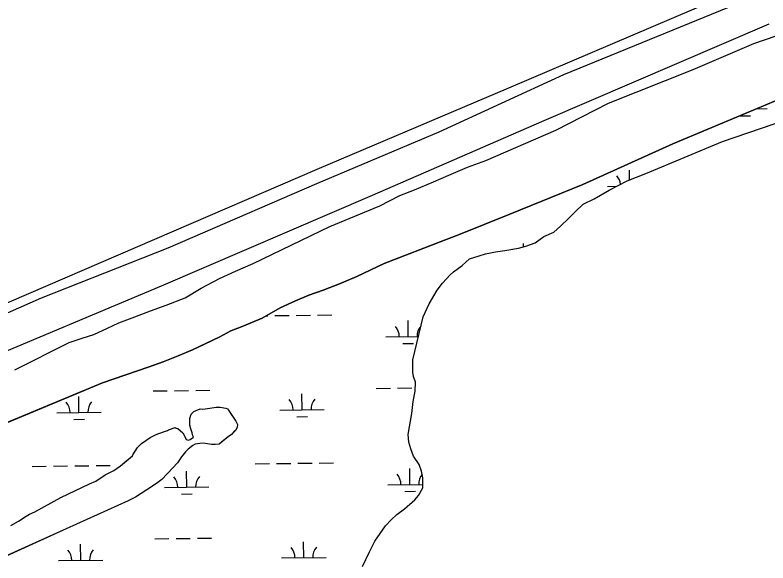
# Model space of a CAD drawing. Extents: x 3684037 to 3722149, y 433263 to 459021.
# Drawn here: x 3711766 to 3713459, y 443220 to 444452 of the extents above; entities that cross this region are included whole.
import ezdxf

# ---------------------------------------------------------------- set-up
doc = ezdxf.new("R2010")
doc.units = 0
for name, color, linetype in [('V-LEVE-TOET', 7, 'Continuous'), ('V-SITE-VEGE', 7, 'Continuous'), ('V-TOPO-SHOR', 7, 'Continuous'), ('V-WETL-SWMP', 7, 'Continuous')]:
    doc.layers.add(name, color=color, linetype=linetype)

msp = doc.modelspace()

# ---------------------------------------------------------------- linework, layer by layer
at = {"layer": 'V-LEVE-TOET'}
for points in [[(3710963.1, 443415.1), (3710984.8, 443428.5), (3710997.1, 443437.8), (3711024.6, 443455.7), (3711055.4, 443462.9), (3711114.1, 443482.5), (3711256.1, 443555.8), (3711550.4, 443695.1), (3711825.1, 443815.9), (3712110.2, 443928.5), (3712444.6, 444073), (3712719.3, 444189.7), (3713000.2, 444318.7), (3713368.6, 444469.4), (3713693.8, 444608.8)], [(3713460.8, 444431.6), (3712949.4, 444211.7), (3712568.6, 444046.5), (3712094.3, 443842.1), (3711665.2, 443662.5), (3711403.8, 443534.5), (3711112.6, 443406.5), (3711090, 443398.2), (3711077.6, 443392), (3711058.6, 443382.5), (3711035.9, 443372.2), (3711012.3, 443359.8), (3710991.3, 443347.7)]]:
    msp.add_lwpolyline(points, dxfattribs=at)
at = {"layer": 'V-SITE-VEGE'}
msp.add_lwpolyline([(3713546.8, 444572.3), (3713442.4, 444528.5), (3713338.2, 444484.5), (3712875.1, 444287.6), (3712444.5, 444104.7), (3711713.1, 443789.8), (3711574.7, 443734), (3711570, 443735.2), (3711564, 443745.8), (3711559.3, 443783.7)], dxfattribs=at)
at = {"layer": 'V-TOPO-SHOR'}
for points in [[(3711765.1, 443654.1), (3711887.2, 443715.1), (3711916.7, 443724.9), (3711942.7, 443733.6), (3711973.9, 443747.6), (3711999.4, 443759.7), (3712035.3, 443773.1), (3712070.5, 443786.5), (3712105.8, 443799.2), (3712148, 443816.1), (3712184.5, 443837.5), (3712225.5, 443859.5), (3712261.4, 443875.8), (3712301.3, 443893.2), (3712473.7, 443976.7), (3712585.9, 444022.6), (3712631, 444045.8), (3712664, 444059.1), (3712706.8, 444077.1), (3712741.5, 444092.2), (3712783.1, 444109.6), (3712824.2, 444124.7), (3712981.5, 444193.2), (3713100.1, 444254.1), (3713290.9, 444329.6), (3713427.4, 444388.2), (3713606.2, 444449.7)], [(3711720.7, 443524.5), (3711962.5, 443624.9), (3712064.9, 443659.7), (3712099, 443671.9), (3712132.6, 443685.3), (3712164.4, 443699.2), (3712191.6, 443711.9), (3712226.3, 443728.2), (3712251.1, 443741.5), (3712276.6, 443751.4), (3712321.7, 443770.5), (3712362.2, 443793.2), (3712396.3, 443809.4), (3712426.4, 443821.6), (3712458.8, 443833.2), (3712495.2, 443847.1), (3712534.6, 443864), (3712595.9, 443893), (3712731.2, 443945.8), (3712763, 443958), (3712878.7, 444003.8), (3713042.4, 444071.2), (3713244.8, 444162.3), (3713685, 444346.8)], [(3712547.1, 443211.8), (3712562.5, 443244.4), (3712574.5, 443268.9), (3712598.6, 443303.4), (3712611.4, 443316.4), (3712624.6, 443328.7), (3712641.3, 443341.2), (3712664.7, 443361.2), (3712672.8, 443370.9), (3712682.4, 443388.6), (3712682.4, 443399.6), (3712682.6, 443411.2), (3712679.6, 443426.2), (3712674.2, 443441.2), (3712661.8, 443460), (3712655.7, 443476.3), (3712651.4, 443491.5), (3712650.1, 443508.8), (3712657.7, 443555.4), (3712660.7, 443582.9), (3712665.6, 443605.8), (3712666.2, 443626.1), (3712662, 443638.8), (3712660.2, 443648.8), (3712660.3, 443676.5), (3712683.6, 443773.5), (3712697, 443802.2), (3712714.7, 443833.3), (3712727.3, 443848.7), (3712744.2, 443867.6), (3712752, 443874.5), (3712771.2, 443888.6), (3712787.9, 443903.6), (3712809.3, 443910.7), (3712823.5, 443914.9), (3712846, 443919.1), (3712867.4, 443922.1), (3712881, 443924.4), (3712897.6, 443927.4), (3712914.2, 443932.2), (3712935, 443939.3), (3712955.1, 443953.6), (3712977.6, 443963.7), (3712992.4, 443977.4), (3713011.4, 443995.2), (3713025.6, 444009.4), (3713043.4, 444026.6), (3713068.3, 444038.5), (3713101.5, 444058.1), (3713142.4, 444078.9), (3713184.4, 444095.6), (3713356.9, 444167.6), (3713532.4, 444227.7)], [(3712243.1, 443566.2), (3712245.5, 443563.3), (3712252.6, 443552.6), (3712256.1, 443547.3), (3712262, 443538.4), (3712263.2, 443537.3), (3712265.6, 443530.7), (3712265, 443524.8), (3712262.1, 443518.3), (3712257.9, 443514.2), (3712252.6, 443508.8), (3712244.9, 443502.9), (3712230.7, 443491.7), (3712224.8, 443486.9), (3712215.4, 443485.7), (3712207.7, 443485.7), (3712198.8, 443487.5), (3712188.7, 443488.7), (3712181.1, 443488.1), (3712170.4, 443486.9), (3712165.1, 443483.9), (3712155, 443475.6), (3712149.1, 443469.7), (3712139.7, 443458.4), (3712130.8, 443444.8), (3712120.2, 443433.6), (3712096, 443407.5), (3712083.6, 443398), (3712061.7, 443383.8), (3712036.3, 443367.8), (3712020.3, 443359.5), (3711880.8, 443296.6), (3711718.8, 443223.1)], [(3711755.9, 443303.6), (3711773.1, 443313.6), (3711790.8, 443324.9), (3711797.9, 443329.1), (3711810.3, 443334.4), (3711868.3, 443366.4), (3711932.7, 443397.8), (3711947.5, 443403.8), (3711968.2, 443418), (3711987.7, 443427.5), (3712002.5, 443438.1), (3712013.1, 443447), (3712029.6, 443460.7), (3712030.8, 443462.4), (3712040.9, 443479), (3712050.3, 443487.9), (3712069.2, 443501.5), (3712082.8, 443508.6), (3712097.6, 443514), (3712108.3, 443517.5), (3712110.6, 443518.7), (3712125.4, 443524.1), (3712127.8, 443522.9), (3712131.9, 443521.7), (3712143.2, 443512.3), (3712147.9, 443502.2), (3712150.3, 443497.5), (3712155.6, 443495.7), (3712159.2, 443497.5), (3712166.8, 443502.2), (3712165.7, 443505.2), (3712163.9, 443512.3), (3712160.3, 443523.5), (3712159.7, 443527.1), (3712158.5, 443529.4), (3712158.5, 443531.8), (3712158.5, 443540.1), (3712158.5, 443544.8), (3712162, 443554.3), (3712164.4, 443557.2), (3712167.4, 443560.2), (3712173.3, 443562.6), (3712182.1, 443566.1), (3712188.1, 443565.6), (3712203.4, 443567.4), (3712218.2, 443570.3), (3712227.1, 443570.3), (3712239.5, 443567.4), (3712243.1, 443566.2)]]:
    msp.add_lwpolyline(points, dxfattribs=at)
at = {"layer": 'V-WETL-SWMP'}
for p, q in [((3713685, 444346.8), (3713244.8, 444162.3)), ((3713433.2, 444241.2), (3713457.2, 444241.5)), ((3713356.9, 444167.6), (3713532.4, 444227.7)), ((3713395.4, 444225.4), (3713419.4, 444225.7)), ((3713244.8, 444162.3), (3713042.4, 444071.2)), ((3713184.4, 444095.6), (3713356.9, 444167.6)), ((3713147.6, 444081), (3713147.4, 444103.1)), ((3713142.4, 444078.9), (3713184.4, 444095.6)), ((3713042.4, 444071.2), (3712878.7, 444003.8)), ((3713097.8, 444066.5), (3713118.4, 444066.8)), ((3713101.5, 444058.1), (3713142.4, 444078.9)), ((3713068.3, 444038.5), (3713101.5, 444058.1)), ((3713043.4, 444026.6), (3713068.3, 444038.5)), ((3713025.6, 444009.4), (3713043.4, 444026.6)), ((3712878.7, 444003.8), (3712763, 443958)), ((3713011.4, 443995.2), (3713025.6, 444009.4)), ((3712992.4, 443977.4), (3713011.4, 443995.2)), ((3712977.6, 443963.7), (3712992.4, 443977.4)), ((3712763, 443958), (3712731.2, 443945.8)), ((3712935, 443939.3), (3712955.1, 443953.6)), ((3712955.1, 443953.6), (3712977.6, 443963.7)), ((3712731.2, 443945.8), (3712595.9, 443893)), ((3712897.6, 443927.4), (3712914.2, 443932.2)), ((3712908.9, 443930.7), (3712908.8, 443938.4)), ((3712914.2, 443932.2), (3712935, 443939.3)), ((3712809.3, 443910.7), (3712823.5, 443914.9)), ((3712823.5, 443914.9), (3712846, 443919.1)), ((3712846, 443919.1), (3712867.4, 443922.1)), ((3712867.4, 443922.1), (3712897.6, 443927.4)), ((3712771.2, 443888.6), (3712787.9, 443903.6)), ((3712787.9, 443903.6), (3712809.3, 443910.7)), ((3712595.9, 443893), (3712534.6, 443864)), ((3712752, 443874.5), (3712771.2, 443888.6)), ((3712534.6, 443864), (3712495.2, 443847.1)), ((3712727.3, 443848.7), (3712744.2, 443867.6)), ((3712744.2, 443867.6), (3712752, 443874.5)), ((3712495.2, 443847.1), (3712458.8, 443833.2)), ((3712714.7, 443833.3), (3712727.3, 443848.7)), ((3712458.8, 443833.2), (3712426.4, 443821.6)), ((3712697, 443802.2), (3712714.7, 443833.3)), ((3712426.4, 443821.6), (3712396.3, 443809.4)), ((3712396.3, 443809.4), (3712362.2, 443793.2)), ((3712683.6, 443773.5), (3712697, 443802.2)), ((3712362.2, 443793.2), (3712321.7, 443770.5)), ((3712321.7, 443770.5), (3712276.6, 443751.4)), ((3712330.8, 443775.6), (3712333.9, 443775.7)), ((3712349.9, 443775.9), (3712381.9, 443776.2)), ((3712397.9, 443776.4), (3712429.9, 443776.8)), ((3712445.9, 443777), (3712477.9, 443777.4)), ((3712649.8, 443728.6), (3712649.4, 443764.6)), ((3712660.3, 443676.5), (3712683.6, 443773.5)), ((3712276.6, 443751.4), (3712251.1, 443741.5)), ((3712226.3, 443728.2), (3712164.4, 443699.2)), ((3712251.1, 443741.5), (3712226.3, 443728.2)), ((3712599.8, 443728), (3712672.9, 443728.9)), ((3712638, 443713), (3712662, 443713.3)), ((3712164.4, 443699.2), (3712132.6, 443685.3)), ((3712132.6, 443685.3), (3712099, 443671.9)), ((3712099, 443671.9), (3712064.9, 443659.7)), ((3712660.2, 443648.8), (3712660.3, 443676.5)), ((3712064.9, 443659.7), (3711962.5, 443624.9)), ((3712662, 443638.8), (3712660.2, 443648.8)), ((3712666.2, 443626.1), (3712662, 443638.8)), ((3712665.6, 443605.8), (3712666.2, 443626.1)), ((3711962.5, 443624.9), (3711720.7, 443524.5)), ((3712577.7, 443612.3), (3712609.7, 443612.7)), ((3712625.7, 443612.9), (3712657.7, 443613.3)), ((3711909.4, 443558.1), (3711908.9, 443594.1)), ((3712075.9, 443606.5), (3712107.9, 443606.9)), ((3712123.9, 443607), (3712155.9, 443607.4)), ((3712171.9, 443607.6), (3712203.9, 443608)), ((3712411.2, 443564), (3712410.8, 443600)), ((3712660.7, 443582.9), (3712665.6, 443605.8)), ((3712657.7, 443555.4), (3712660.7, 443582.9)), ((3711859.4, 443557.5), (3711959.4, 443558.7)), ((3712164.4, 443557.2), (3712167.4, 443560.2)), ((3712167.4, 443560.2), (3712182.1, 443566.1)), ((3712182.1, 443566.1), (3712188.1, 443565.6)), ((3712188.1, 443565.6), (3712203.4, 443567.4)), ((3712203.4, 443567.4), (3712218.2, 443570.3)), ((3712218.2, 443570.3), (3712227.1, 443570.3)), ((3712227.1, 443570.3), (3712239.5, 443567.4)), ((3712239.5, 443567.4), (3712243.1, 443566.2)), ((3712243.1, 443566.2), (3712245.5, 443563.3)), ((3712245.5, 443563.3), (3712262, 443538.4)), ((3712361.2, 443563.4), (3712461.2, 443564.5)), ((3711897.5, 443542.5), (3711921.5, 443542.8)), ((3712158.5, 443544.8), (3712162, 443554.3)), ((3712158.5, 443529.4), (3712158.5, 443544.8)), ((3712162, 443554.3), (3712164.4, 443557.2)), ((3712399.4, 443548.4), (3712423.4, 443548.7)), ((3712650.1, 443508.8), (3712657.7, 443555.4)), ((3712159.7, 443527.1), (3712158.5, 443529.4)), ((3712160.3, 443523.5), (3712159.7, 443527.1)), ((3712262, 443538.4), (3712263.2, 443537.3)), ((3712265, 443524.8), (3712262.1, 443518.3)), ((3712263.2, 443537.3), (3712265.6, 443530.7)), ((3712265.6, 443530.7), (3712265, 443524.8)), ((3712069.2, 443501.5), (3712082.8, 443508.6)), ((3712082.8, 443508.6), (3712097.6, 443514)), ((3712097.6, 443514), (3712108.3, 443517.5)), ((3712108.3, 443517.5), (3712110.6, 443518.7)), ((3712110.6, 443518.7), (3712125.4, 443524.1)), ((3712125.4, 443524.1), (3712127.8, 443522.9)), ((3712127.8, 443522.9), (3712131.9, 443521.7)), ((3712131.9, 443521.7), (3712143.2, 443512.3)), ((3712143.2, 443512.3), (3712147.9, 443502.2)), ((3712163.9, 443512.3), (3712160.3, 443523.5)), ((3712165.7, 443505.2), (3712163.9, 443512.3)), ((3712252.6, 443508.8), (3712244.9, 443502.9)), ((3712262.1, 443518.3), (3712252.6, 443508.8)), ((3712651.4, 443491.5), (3712650.1, 443508.8)), ((3712050.3, 443487.9), (3712069.2, 443501.5)), ((3712147.9, 443502.2), (3712150.3, 443497.5)), ((3712150.3, 443497.5), (3712155.6, 443495.7)), ((3712155.6, 443495.7), (3712159.2, 443497.5)), ((3712159.2, 443497.5), (3712166.8, 443502.2)), ((3712166.8, 443502.2), (3712165.7, 443505.2)), ((3712244.9, 443502.9), (3712224.8, 443486.9)), ((3712655.7, 443476.3), (3712651.4, 443491.5)), ((3712030.8, 443462.4), (3712040.9, 443479)), ((3712040.9, 443479), (3712050.3, 443487.9)), ((3712155, 443475.6), (3712149.1, 443469.7)), ((3712165.1, 443483.9), (3712155, 443475.6)), ((3712170.4, 443486.9), (3712165.1, 443483.9)), ((3712181.1, 443488.1), (3712170.4, 443486.9)), ((3712188.7, 443488.7), (3712181.1, 443488.1)), ((3712198.8, 443487.5), (3712188.7, 443488.7)), ((3712207.7, 443485.7), (3712198.8, 443487.5)), ((3712215.4, 443485.7), (3712207.7, 443485.7)), ((3712224.8, 443486.9), (3712215.4, 443485.7)), ((3712661.8, 443460), (3712655.7, 443476.3)), ((3712002.5, 443438.1), (3712029.6, 443460.7)), ((3712029.6, 443460.7), (3712030.8, 443462.4)), ((3712139.7, 443458.4), (3712130.8, 443444.8)), ((3712149.1, 443469.7), (3712139.7, 443458.4)), ((3712674.3, 443441.2), (3712661.8, 443460)), ((3712130.8, 443444.8), (3712120.2, 443433.6)), ((3712305.8, 443442.7), (3712337.8, 443443)), ((3712353.8, 443443.2), (3712385.8, 443443.6)), ((3712401.8, 443443.8), (3712433.8, 443444.1)), ((3712449.8, 443444.3), (3712481.8, 443444.7)), ((3712679.6, 443426.2), (3712674.3, 443441.2)), ((3711803.9, 443436.8), (3711835.9, 443437.2)), ((3711851.9, 443437.4), (3711883.9, 443437.7)), ((3711899.9, 443437.9), (3711931.9, 443438.3)), ((3711947.9, 443438.5), (3711979.9, 443438.9)), ((3711968.2, 443418), (3711987.7, 443427.5)), ((3711987.7, 443427.5), (3712002.5, 443438.1)), ((3712120.2, 443433.6), (3712096, 443407.5)), ((3712151.8, 443390.1), (3712151.4, 443426.1)), ((3712653.7, 443396), (3712653.3, 443432)), ((3712682.6, 443411.2), (3712679.6, 443426.2)), ((3711947.5, 443403.8), (3711968.2, 443418)), ((3712096, 443407.5), (3712083.6, 443398)), ((3712682.4, 443399.6), (3712682.6, 443411.2)), ((3711868.3, 443366.4), (3711932.7, 443397.8)), ((3711932.7, 443397.8), (3711947.5, 443403.8)), ((3712083.6, 443398), (3712061.7, 443383.8)), ((3712101.8, 443389.5), (3712201.8, 443390.7)), ((3712603.7, 443395.4), (3712682.4, 443396.3)), ((3712682.4, 443388.6), (3712682.4, 443399.6)), ((3712061.7, 443383.8), (3712036.3, 443367.8)), ((3712140, 443374.5), (3712164, 443374.8)), ((3712641.9, 443380.4), (3712665.9, 443380.7)), ((3712672.8, 443370.9), (3712682.4, 443388.6)), ((3711810.3, 443334.4), (3711868.3, 443366.4)), ((3712020.3, 443359.5), (3711880.8, 443296.6)), ((3712036.3, 443367.8), (3712020.3, 443359.5)), ((3712641.3, 443341.2), (3712664.7, 443361.2)), ((3712664.7, 443361.2), (3712672.8, 443370.9)), ((3712624.6, 443328.7), (3712641.3, 443341.2)), ((3711773.1, 443313.6), (3711790.8, 443324.9)), ((3711790.8, 443324.9), (3711797.9, 443329.1)), ((3711797.9, 443329.1), (3711810.3, 443334.4)), ((3712611.4, 443316.4), (3712624.6, 443328.7)), ((3711755.9, 443303.6), (3711773.1, 443313.6)), ((3712598.6, 443303.4), (3712611.4, 443316.4)), ((3711880.8, 443296.6), (3711718.8, 443223.1)), ((3712574.5, 443268.9), (3712598.6, 443303.4)), ((3712079.7, 443273.8), (3712111.7, 443274.2)), ((3712127.7, 443274.4), (3712159.7, 443274.8)), ((3712175.7, 443275), (3712207.7, 443275.3)), ((3712581.6, 443279.7), (3712582, 443279.7)), ((3711913.2, 443225.5), (3711912.8, 443261.5)), ((3712415.1, 443231.3), (3712414.7, 443267.3)), ((3712562.5, 443244.4), (3712574.5, 443268.9)), ((3712547.1, 443211.8), (3712562.5, 443244.4)), ((3711863.2, 443224.9), (3711963.2, 443226)), ((3712365.1, 443230.7), (3712465.1, 443231.9))]:
    msp.add_line(p, q, dxfattribs=at)
for centre, start, end in [((3713092.6, 444066.9), 7.2889, 41.4385), ((3712854, 443902.3), 39.1532, 41.4385), ((3712594.6, 443728.4), 359.8949, 41.4385), ((3712705, 443729.7), 139.8949, 181.4385), ((3711854.1, 443557.9), 359.8949, 41.4385), ((3711964.6, 443559.2), 139.8949, 181.4385), ((3712356, 443563.8), 359.8949, 41.4385), ((3712466.5, 443565.1), 139.8949, 181.4385), ((3712096.6, 443389.9), 359.8949, 41.4385), ((3712207, 443391.2), 139.8949, 181.4385), ((3712598.4, 443395.8), 359.8949, 41.4385), ((3712708.9, 443397.1), 142.1117, 181.4385), ((3712359.9, 443231.1), 359.8949, 41.4385), ((3712470.3, 443232.4), 139.8949, 181.4385), ((3711858, 443225.3), 359.8949, 41.4385), ((3711968.5, 443226.6), 139.8949, 181.4385)]:
    msp.add_arc(centre, 35.2, start, end, dxfattribs=at)

doc.saveas('drawing.dxf')
